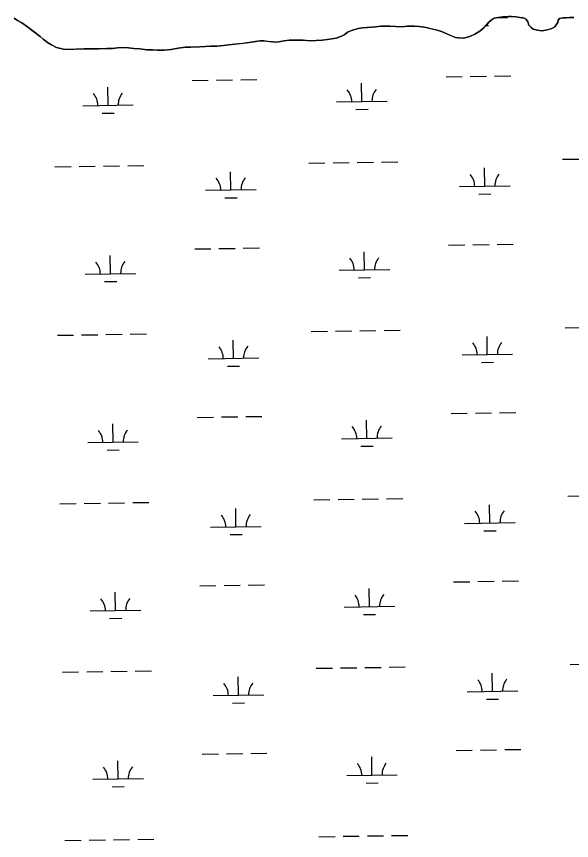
# Model space of a CAD drawing. Extents: x 3807117 to 3845308, y 337856 to 363736.
# Drawn here: x 3830821 to 3831918, y 358344 to 359972 of the extents above; entities that cross this region are included whole.
import ezdxf

# ---------------------------------------------------------------- set-up
doc = ezdxf.new("R2010")
doc.units = 0
doc.layers.add('V-TOPO-SHOR', color=7, linetype='Continuous')
doc.layers.add('V-WETL-SWMP', color=7, linetype='Continuous')

msp = doc.modelspace()

# ---------------------------------------------------------------- linework, layer by layer
at = {"layer": 'V-TOPO-SHOR'}
for points in [[(3831078.5, 359905.7), (3831065, 359907.5), (3831052.8, 359908.6), (3831042.1, 359909.7), (3831025.8, 359910.3), (3831010.8, 359908.5), (3830999.7, 359908.4), (3830983.9, 359907.4), (3830968.9, 359907.6), (3830953.8, 359907.5), (3830938.4, 359906.9), (3830917.4, 359906.3), (3830913.1, 359907), (3830908.7, 359908.1), (3830905.1, 359908.9), (3830900, 359910.4), (3830890.4, 359915.5), (3830882.4, 359920.1), (3830873.7, 359926.7), (3830867.7, 359932.2), (3830842.5, 359951.3), (3830831.3, 359959.1), (3830822.6, 359963.4), (3830816.2, 359968)], [(3831922.7, 359969.5), (3831914, 359969.8), (3831907.7, 359968.9), (3831901.4, 359969.2), (3831894.3, 359967.6), (3831891.9, 359964), (3831891.2, 359960), (3831889.2, 359957.2), (3831885.3, 359950.9), (3831879.4, 359947.6), (3831873.1, 359946), (3831867.2, 359944.3), (3831859.3, 359943.4), (3831850.6, 359944.5), (3831842.3, 359946.8), (3831838.3, 359949.9), (3831833.9, 359954.2), (3831831.8, 359961.3), (3831828.6, 359965.7), (3831826.2, 359967.6), (3831821.4, 359968.7), (3831815.9, 359969.9), (3831808.3, 359970.6), (3831799.2, 359971.3), (3831793.7, 359971.6), (3831782.2, 359970.7), (3831772.7, 359969.8), (3831764.8, 359968.5), (3831758.9, 359964.5), (3831754.2, 359959.7), (3831750.3, 359955.3), (3831744.5, 359948.9), (3831736.6, 359942.8), (3831726.8, 359936.8), (3831718.1, 359932.7), (3831712.2, 359930.7), (3831704.3, 359929), (3831694.8, 359929.3), (3831688.9, 359930), (3831678.6, 359934.3), (3831671.8, 359937), (3831661.1, 359941.6), (3831652.7, 359944.3), (3831640.4, 359947.3), (3831630.9, 359949.6), (3831616.6, 359951.8), (3831607.1, 359952.5), (3831593.3, 359952.3), (3831582.6, 359951.4), (3831570.3, 359951.7), (3831559.2, 359952.3), (3831550.9, 359952.6), (3831541, 359952.5), (3831531.5, 359951.2), (3831505.4, 359949.3), (3831496.3, 359947.6), (3831484.9, 359944.7), (3831475.5, 359940.3), (3831470, 359936.3), (3831463.3, 359932.6), (3831452.6, 359928.9), (3831435.6, 359926), (3831425, 359924.7), (3831413.5, 359924.2), (3831401.2, 359923.2), (3831387.4, 359924.6), (3831375.1, 359924.9), (3831360.1, 359924.7), (3831349.8, 359923.8), (3831335.6, 359920.9), (3831326.9, 359921.2), (3831318.5, 359922.3), (3831309.8, 359923.4), (3831302.3, 359923.3), (3831293.2, 359922.4), (3831285.3, 359921.1), (3831275.8, 359919.4), (3831268.3, 359918.5), (3831260.4, 359917.7), (3831252.5, 359916.8), (3831240.3, 359915.5), (3831230, 359914.2), (3831216.9, 359913.2), (3831204.3, 359912.7), (3831193.6, 359912.6), (3831182.5, 359911.6), (3831165.5, 359911.1), (3831155.2, 359911.3), (3831140.6, 359909.2), (3831126.8, 359906.7), (3831112.5, 359905.3), (3831099.5, 359905.2), (3831089.6, 359905.4), (3831078.5, 359905.7)]]:
    msp.add_lwpolyline(points, dxfattribs=at)
at = {"layer": 'V-WETL-SWMP'}
for p, q in [((3830816.2, 359968), (3830822.6, 359963.4)), ((3830822.6, 359963.4), (3830831.3, 359959.1)), ((3831744.5, 359948.9), (3831754.2, 359959.7)), ((3831754.2, 359959.7), (3831758.9, 359964.5)), ((3831758.9, 359964.5), (3831764.8, 359968.5)), ((3831764.8, 359968.5), (3831772.7, 359969.8)), ((3831771.3, 359969.5), (3831791.6, 359969.8)), ((3831772.7, 359969.8), (3831782.2, 359970.7)), ((3831782.2, 359970.7), (3831793.7, 359971.6)), ((3831793.7, 359971.6), (3831808.3, 359970.6)), ((3831808.3, 359970.6), (3831815.9, 359969.9)), ((3831815.9, 359969.9), (3831821.4, 359968.7)), ((3831821.4, 359968.7), (3831826.2, 359967.6)), ((3831826.2, 359967.6), (3831828.6, 359965.7)), ((3831828.6, 359965.7), (3831831.8, 359961.3)), ((3831831.8, 359961.3), (3831833.9, 359954.2)), ((3831889.2, 359957.2), (3831891.2, 359960)), ((3831891.2, 359960), (3831891.9, 359964)), ((3831891.9, 359964), (3831894.3, 359967.6)), ((3831894.3, 359967.6), (3831901.4, 359969.2)), ((3831901.4, 359969.2), (3831907.7, 359968.9)), ((3831907.7, 359968.9), (3831914, 359969.8)), ((3831914, 359969.8), (3831922.7, 359969.5)), ((3830831.3, 359959.1), (3830842.5, 359951.3)), ((3830842.5, 359951.3), (3830867.7, 359932.2)), ((3831475.5, 359940.3), (3831484.9, 359944.7)), ((3831484.9, 359944.7), (3831496.4, 359947.6)), ((3831496.4, 359947.6), (3831505.4, 359949.3)), ((3831505.4, 359949.3), (3831531.5, 359951.2)), ((3831531.5, 359951.2), (3831541, 359952.5)), ((3831541, 359952.5), (3831550.9, 359952.6)), ((3831550.9, 359952.6), (3831559.2, 359952.3)), ((3831559.2, 359952.3), (3831570.3, 359951.7)), ((3831570.3, 359951.7), (3831582.6, 359951.4)), ((3831582.6, 359951.4), (3831593.3, 359952.3)), ((3831593.3, 359952.3), (3831607.1, 359952.5)), ((3831607.1, 359952.5), (3831616.6, 359951.8)), ((3831616.6, 359951.8), (3831630.9, 359949.6)), ((3831630.9, 359949.6), (3831652.7, 359944.3)), ((3831652.7, 359944.3), (3831661.1, 359941.6)), ((3831736.6, 359942.8), (3831744.5, 359948.9)), ((3831748.9, 359953.8), (3831753.9, 359953.8)), ((3831833.9, 359954.2), (3831838.3, 359949.9)), ((3831838.3, 359949.9), (3831842.3, 359946.8)), ((3831842.3, 359946.8), (3831850.6, 359944.5)), ((3831850.6, 359944.5), (3831859.3, 359943.4)), ((3831859.3, 359943.4), (3831867.2, 359944.3)), ((3831867.2, 359944.3), (3831879.4, 359947.6)), ((3831879.4, 359947.6), (3831885.3, 359950.9)), ((3831885.3, 359950.9), (3831889.2, 359957.2)), ((3830867.7, 359932.2), (3830873.7, 359926.7)), ((3831435.6, 359926), (3831452.6, 359928.9)), ((3831452.6, 359928.9), (3831463.3, 359932.6)), ((3831463.3, 359932.6), (3831470, 359936.3)), ((3831470, 359936.3), (3831475.5, 359940.3)), ((3831661.1, 359941.6), (3831671.8, 359937)), ((3831671.8, 359937), (3831688.9, 359930)), ((3831688.9, 359930), (3831694.8, 359929.3)), ((3831694.8, 359929.3), (3831704.3, 359929)), ((3831704.3, 359929), (3831712.2, 359930.7)), ((3831712.2, 359930.7), (3831718.1, 359932.7)), ((3831718.1, 359932.7), (3831726.8, 359936.8)), ((3831726.8, 359936.8), (3831736.6, 359942.8)), ((3830873.7, 359926.7), (3830882.4, 359920.1)), ((3830882.4, 359920.1), (3830890.4, 359915.5)), ((3830890.4, 359915.5), (3830900, 359910.4)), ((3831140.6, 359909.2), (3831155.2, 359911.3)), ((3831155.2, 359911.3), (3831165.5, 359911.1)), ((3831165.5, 359911.1), (3831182.5, 359911.6)), ((3831182.5, 359911.6), (3831193.6, 359912.6)), ((3831193.6, 359912.6), (3831204.3, 359912.7)), ((3831204.3, 359912.7), (3831216.9, 359913.2)), ((3831216.9, 359913.2), (3831230, 359914.2)), ((3831230, 359914.2), (3831240.3, 359915.5)), ((3831240.3, 359915.5), (3831275.8, 359919.4)), ((3831275.8, 359919.4), (3831285.3, 359921.1)), ((3831285.3, 359921.1), (3831293.2, 359922.4)), ((3831293.2, 359922.4), (3831302.3, 359923.3)), ((3831302.3, 359923.3), (3831309.8, 359923.4)), ((3831309.8, 359923.4), (3831326.9, 359921.2)), ((3831326.9, 359921.2), (3831335.6, 359920.9)), ((3831335.6, 359920.9), (3831349.8, 359923.8)), ((3831349.8, 359923.8), (3831360.1, 359924.7)), ((3831360.1, 359924.7), (3831375.1, 359924.9)), ((3831375.1, 359924.9), (3831387.4, 359924.6)), ((3831387.4, 359924.6), (3831401.2, 359923.2)), ((3831401.2, 359923.2), (3831413.5, 359924.2)), ((3831413.5, 359924.2), (3831425, 359924.7)), ((3831425, 359924.7), (3831435.6, 359926)), ((3830900, 359910.4), (3830905.1, 359908.9)), ((3830905.1, 359908.9), (3830908.7, 359908.1)), ((3830908.7, 359908.1), (3830913.1, 359907)), ((3830913.1, 359907), (3830917.4, 359906.3)), ((3830917.4, 359906.3), (3830953.8, 359907.5)), ((3830953.8, 359907.5), (3830968.9, 359907.6)), ((3830968.9, 359907.6), (3830983.9, 359907.4)), ((3830983.9, 359907.4), (3830999.7, 359908.4)), ((3830999.7, 359908.4), (3831010.8, 359908.5)), ((3831010.8, 359908.5), (3831025.8, 359910.3)), ((3831025.8, 359910.3), (3831042.1, 359909.7)), ((3831042.1, 359909.7), (3831052.8, 359908.6)), ((3831052.8, 359908.6), (3831065, 359907.5)), ((3831065, 359907.5), (3831078.5, 359905.7)), ((3831078.5, 359905.7), (3831099.5, 359905.2)), ((3831099.5, 359905.2), (3831112.5, 359905.3)), ((3831112.5, 359905.3), (3831126.8, 359906.7)), ((3831126.8, 359906.7), (3831140.6, 359909.2)), ((3831216.1, 359845.8), (3831248.1, 359846.3)), ((3831264.1, 359846.5), (3831296.1, 359847)), ((3831670, 359852.6), (3831702, 359853.1)), ((3831718, 359853.3), (3831750, 359853.8)), ((3831765.9, 359854), (3831797.9, 359854.5)), ((3831001.8, 359796.1), (3831001.2, 359832.1)), ((3831168.1, 359845.1), (3831200.1, 359845.5)), ((3831503.6, 359803.6), (3831503.1, 359839.6)), ((3830951.8, 359795.4), (3831051.8, 359796.9)), ((3831453.6, 359802.9), (3831553.6, 359804.4)), ((3830990, 359780.5), (3831014, 359780.9)), ((3831491.8, 359788), (3831515.8, 359788.4)), ((3831446.6, 359682.7), (3831478.6, 359683.2)), ((3831494.6, 359683.4), (3831526.6, 359683.9)), ((3831542.6, 359684.1), (3831574.6, 359684.6)), ((3831900.4, 359689.5), (3831932.4, 359690)), ((3830896.7, 359674.5), (3830928.7, 359675)), ((3830944.7, 359675.2), (3830976.7, 359675.7)), ((3830992.7, 359675.9), (3831024.7, 359676.4)), ((3831040.7, 359676.6), (3831072.7, 359677.1)), ((3831398.6, 359682), (3831430.6, 359682.5)), ((3831746.6, 359636.5), (3831746.1, 359672.5)), ((3831244.8, 359628.9), (3831244.2, 359664.9)), ((3831696.6, 359635.7), (3831796.6, 359637.2)), ((3831194.8, 359628.2), (3831294.8, 359629.7)), ((3831734.8, 359620.8), (3831758.8, 359621.2)), ((3831233, 359613.3), (3831257, 359613.7)), ((3831674.9, 359519.9), (3831706.9, 359520.4)), ((3831722.9, 359520.7), (3831754.9, 359521.1)), ((3831770.9, 359521.4), (3831802.9, 359521.9)), ((3831173.1, 359512.4), (3831205.1, 359512.9)), ((3831221.1, 359513.1), (3831253.1, 359513.6)), ((3831269.1, 359513.9), (3831301.1, 359514.3)), ((3831508.6, 359471), (3831508.1, 359507)), ((3831006.7, 359463.5), (3831006.2, 359499.5)), ((3831458.6, 359470.3), (3831558.6, 359471.8)), ((3830956.7, 359462.7), (3831056.7, 359464.2)), ((3831496.8, 359455.4), (3831520.8, 359455.8)), ((3830995, 359447.9), (3831019, 359448.2)), ((3830901.7, 359341.8), (3830933.7, 359342.3)), ((3830949.7, 359342.6), (3830981.7, 359343)), ((3830997.7, 359343.3), (3831029.7, 359343.8)), ((3831045.7, 359344), (3831077.7, 359344.5)), ((3831403.6, 359349.4), (3831435.6, 359349.8)), ((3831451.6, 359350.1), (3831483.6, 359350.6)), ((3831499.5, 359350.8), (3831531.5, 359351.3)), ((3831547.5, 359351.5), (3831579.5, 359352)), ((3831905.4, 359356.9), (3831937.4, 359357.4)), ((3831249.7, 359296.3), (3831249.2, 359332.3)), ((3831751.6, 359303.8), (3831751.1, 359339.8)), ((3831199.8, 359295.6), (3831299.7, 359297.1)), ((3831701.6, 359303.1), (3831801.6, 359304.6)), ((3831238, 359280.7), (3831262, 359281.1)), ((3831739.8, 359288.2), (3831763.8, 359288.6)), ((3831178.1, 359179.8), (3831210.1, 359180.3)), ((3831226.1, 359180.5), (3831258.1, 359181)), ((3831274.1, 359181.2), (3831306.1, 359181.7)), ((3831679.9, 359187.3), (3831711.9, 359187.8)), ((3831727.9, 359188), (3831759.9, 359188.5)), ((3831775.9, 359188.7), (3831807.9, 359189.2)), ((3831011.7, 359130.9), (3831011.2, 359166.9)), ((3831513.6, 359138.4), (3831513, 359174.4)), ((3830961.7, 359130.1), (3831061.7, 359131.6)), ((3831463.6, 359137.6), (3831563.6, 359139.1)), ((3831000, 359115.2), (3831024, 359115.6)), ((3831501.8, 359122.8), (3831525.8, 359123.1)), ((3831408.5, 359016.7), (3831440.5, 359017.2)), ((3831456.5, 359017.4), (3831488.5, 359017.9)), ((3831504.5, 359018.2), (3831536.5, 359018.6)), ((3831552.5, 359018.9), (3831584.5, 359019.4)), ((3831910.4, 359024.2), (3831942.4, 359024.7)), ((3830906.7, 359009.2), (3830938.7, 359009.7)), ((3830954.7, 359009.9), (3830986.7, 359010.4)), ((3831002.7, 359010.6), (3831034.7, 359011.1)), ((3831050.7, 359011.4), (3831082.7, 359011.8)), ((3831254.7, 358963.7), (3831254.2, 358999.7)), ((3831756.6, 358971.2), (3831756, 359007.2)), ((3831706.6, 358970.4), (3831806.6, 358971.9)), ((3831204.7, 358962.9), (3831304.7, 358964.4)), ((3831744.8, 358955.6), (3831768.8, 358955.9)), ((3831243, 358948.1), (3831267, 358948.4)), ((3831684.9, 358854.7), (3831716.9, 358855.1)), ((3831732.9, 358855.4), (3831764.9, 358855.9)), ((3831780.9, 358856.1), (3831812.9, 358856.6)), ((3831183.1, 358847.1), (3831215.1, 358847.6)), ((3831231.1, 358847.9), (3831263.1, 358848.3)), ((3831279, 358848.6), (3831311, 358849.1)), ((3831518.6, 358805.7), (3831518, 358841.7)), ((3831016.7, 358798.2), (3831016.2, 358834.2)), ((3831468.6, 358805), (3831568.6, 358806.5)), ((3830966.7, 358797.5), (3831066.7, 358799)), ((3831506.8, 358790.1), (3831530.8, 358790.5)), ((3831004.9, 358782.6), (3831028.9, 358783)), ((3831915.4, 358691.6), (3831947.4, 358692.1)), ((3830911.7, 358676.6), (3830943.7, 358677)), ((3830959.7, 358677.3), (3830991.7, 358677.8)), ((3831007.7, 358678), (3831039.7, 358678.5)), ((3831055.7, 358678.7), (3831087.7, 358679.2)), ((3831413.5, 358684.1), (3831445.5, 358684.6)), ((3831461.5, 358684.8), (3831493.5, 358685.3)), ((3831509.5, 358685.5), (3831541.5, 358686)), ((3831557.5, 358686.2), (3831589.5, 358686.7)), ((3831761.6, 358638.5), (3831761, 358674.5)), ((3831259.7, 358631), (3831259.2, 358667)), ((3831209.7, 358630.3), (3831309.7, 358631.8)), ((3831711.6, 358637.8), (3831811.6, 358639.3)), ((3831247.9, 358615.4), (3831271.9, 358615.8)), ((3831749.8, 358622.9), (3831773.8, 358623.3)), ((3831188, 358514.5), (3831220, 358515)), ((3831236, 358515.2), (3831268, 358515.7)), ((3831284, 358515.9), (3831316, 358516.4)), ((3831689.9, 358522), (3831721.9, 358522.5)), ((3831737.9, 358522.7), (3831769.9, 358523.2)), ((3831785.9, 358523.5), (3831817.9, 358523.9)), ((3831021.7, 358465.6), (3831021.2, 358501.6)), ((3831523.5, 358473.1), (3831523, 358509.1)), ((3830971.7, 358464.8), (3831071.7, 358466.3)), ((3831473.6, 358472.4), (3831573.5, 358473.8)), ((3831009.9, 358450), (3831033.9, 358450.3)), ((3831511.8, 358457.5), (3831535.8, 358457.8)), ((3831418.5, 358351.4), (3831450.5, 358351.9)), ((3831466.5, 358352.2), (3831498.5, 358352.6)), ((3831514.5, 358352.9), (3831546.5, 358353.4)), ((3831562.5, 358353.6), (3831594.5, 358354.1)), ((3830916.7, 358343.9), (3830948.7, 358344.4)), ((3830964.7, 358344.6), (3830996.7, 358345.1)), ((3831012.6, 358345.4), (3831044.6, 358345.8)), ((3831060.6, 358346.1), (3831092.6, 358346.6))]:
    msp.add_line(p, q, dxfattribs=at)
for centre, start, end in [((3830946.5, 359795.8), 0.0865, 41.6302), ((3831057, 359797.4), 140.0865, 181.6302), ((3831448.4, 359803.3), 0.0865, 41.6302), ((3831558.8, 359805), 140.0865, 181.6302), ((3831189.5, 359628.6), 0.0865, 41.6302), ((3831300, 359630.2), 140.0865, 181.6302), ((3831691.4, 359636.1), 0.0865, 41.6302), ((3831801.8, 359637.8), 140.0865, 181.6302), ((3831453.4, 359470.7), 0.0865, 41.6302), ((3831563.8, 359472.3), 140.0865, 181.6302), ((3830951.5, 359463.1), 0.0865, 41.6302), ((3831062, 359464.8), 140.0865, 181.6302), ((3831696.4, 359303.5), 0.0865, 41.6302), ((3831806.8, 359305.1), 140.0865, 181.6302), ((3831194.5, 359295.9), 0.0865, 41.6302), ((3831305, 359297.6), 140.0865, 181.6302), ((3831568.8, 359139.7), 140.0865, 181.6302), ((3830956.5, 359130.5), 0.0865, 41.6302), ((3831067, 359132.2), 140.0865, 181.6302), ((3831458.3, 359138), 0.0865, 41.6302), ((3831199.5, 358963.3), 0.0865, 41.6302), ((3831310, 358965), 140.0865, 181.6302), ((3831701.3, 358970.8), 0.0865, 41.6302), ((3831811.8, 358972.5), 140.0865, 181.6302), ((3830961.5, 358797.9), 0.0865, 41.6302), ((3831071.9, 358799.5), 140.0865, 181.6302), ((3831463.3, 358805.4), 0.0865, 41.6302), ((3831573.8, 358807), 140.0865, 181.6302), ((3831706.3, 358638.2), 0.0865, 41.6302), ((3831816.8, 358639.8), 140.0865, 181.6302), ((3831204.5, 358630.7), 0.0865, 41.6302), ((3831314.9, 358632.3), 140.0865, 181.6302), ((3831468.3, 358472.7), 0.0865, 41.6302), ((3831578.8, 358474.4), 140.0865, 181.6302), ((3830966.4, 358465.2), 0.0865, 41.6302), ((3831076.9, 358466.9), 140.0865, 181.6302)]:
    msp.add_arc(centre, 35.2, start, end, dxfattribs=at)

doc.saveas('drawing.dxf')
